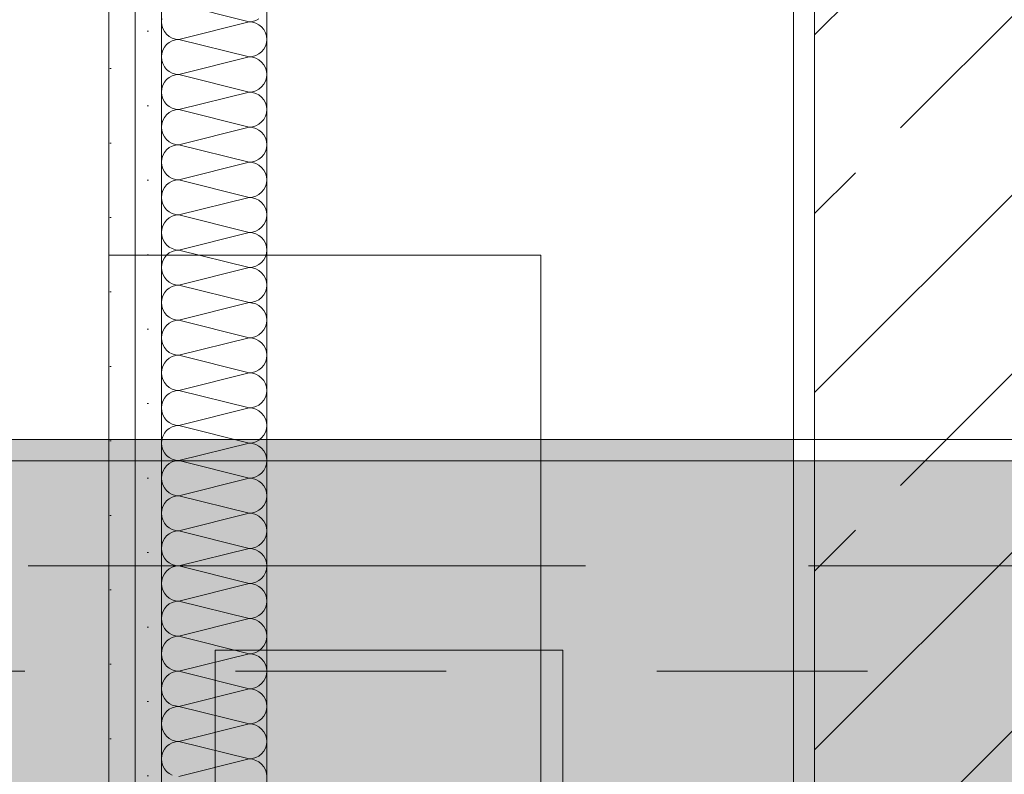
# Model space of a CAD drawing. Header units: metres. Extents: x -3.6 to 84.5, y -11 to 16.8.
# Tile 284 of 389: x 46.803 to 47.27, y 5.251 to 5.609. Entities that reach past the tile are written whole.
import ezdxf

# ---------------------------------------------------------------- set-up
doc = ezdxf.new("R2010")
doc.units = ezdxf.units.M
doc.header["$MEASUREMENT"] = 0
doc.linetypes.add('Achse', pattern=[0.2, 0.1, -0.05, 0, -0.05])
doc.linetypes.add('Strichlinie doppelt', pattern=[0.546806, 0.264583, -0.105833, 0.070556, -0.105833])
for name, color, linetype in [('305 - Elemente.Linie_ Schraffur - Deckenspiegel', 7, 'Continuous'), ('451 - Universal.Achsen Raster', 7, 'Continuous'), ('607 - Struktur.Stütze', 7, 'Continuous'), ('608 - Struktur.Träger', 7, 'Continuous'), ('Neubau_606 - Struktur.Wand Innen Ausbau', 7, 'Continuous'), ('Neubau_653 - Abdeckung.TB Verkofferung', 7, 'Continuous'), ('Neubau_804 - HKLSE.Elektrik', 7, 'Continuous')]:
    doc.layers.add(name, color=color, linetype=linetype)
pattern_1 = [(45, (0, 0), (-0.08485281, 0.08485281), []), (45, (-0.04243, 0.04243), (-0.08485281, 0.08485281), [0.09, -0.03])]
pattern_2 = [(45, (0, 0), (-0.01767767, 0.01767767), [0, -0.025])]

# ---------------------------------------------------------------- blocks, each defined once
blk = doc.blocks.new('*X150')
at = {"layer": 'Neubau_606 - Struktur.Wand Innen Ausbau', "color": 7, "linetype": 'Continuous', "lineweight": 5}
for p, q in [((46.87832, 5.61668), (46.91165, 5.60835)), ((46.87015, 5.60997), (46.86999, 5.60835)), ((46.86999, 5.60835), (46.87015, 5.60672)), ((46.87832, 5.60001), (46.91165, 5.60835)), ((46.91165, 5.60835), (46.91328, 5.60851)), ((46.91328, 5.60819), (46.91165, 5.60835)), ((46.91328, 5.60851), (46.91484, 5.60898)), ((46.91484, 5.60771), (46.91328, 5.60819)), ((46.91484, 5.60898), (46.91628, 5.60975)), ((46.91628, 5.60694), (46.91484, 5.60771)), ((46.87015, 5.60672), (46.87062, 5.60516)), ((46.87062, 5.60516), (46.87139, 5.60372)), ((46.87139, 5.60372), (46.87243, 5.60246)), ((46.91755, 5.60591), (46.91628, 5.60694)), ((46.91858, 5.60464), (46.91755, 5.60591)), ((46.91935, 5.6032), (46.91858, 5.60464)), ((46.91983, 5.60164), (46.91935, 5.6032)), ((46.87243, 5.60246), (46.87369, 5.60142)), ((46.87369, 5.59861), (46.87243, 5.59757)), ((46.87369, 5.60142), (46.87513, 5.60065)), ((46.87513, 5.59938), (46.87369, 5.59861)), ((46.87513, 5.60065), (46.87669, 5.60017)), ((46.87669, 5.59985), (46.87513, 5.59938)), ((46.87669, 5.60017), (46.87832, 5.60001)), ((46.87832, 5.60001), (46.87669, 5.59985)), ((46.87832, 5.60001), (46.91165, 5.59168)), ((46.91935, 5.59683), (46.91983, 5.59839)), ((46.91999, 5.60001), (46.91983, 5.60164)), ((46.91983, 5.59839), (46.91999, 5.60001)), ((46.87062, 5.59487), (46.87015, 5.59331)), ((46.87139, 5.59631), (46.87062, 5.59487)), ((46.87243, 5.59757), (46.87139, 5.59631)), ((46.91628, 5.59309), (46.91755, 5.59412)), ((46.91755, 5.59412), (46.91858, 5.59538)), ((46.91858, 5.59538), (46.91935, 5.59683)), ((46.87015, 5.59331), (46.86999, 5.59168)), ((46.86999, 5.59168), (46.87015, 5.59006)), ((46.87015, 5.59006), (46.87062, 5.58849)), ((46.87832, 5.58335), (46.91165, 5.59168)), ((46.91165, 5.59168), (46.91328, 5.59184)), ((46.91328, 5.59152), (46.91165, 5.59168)), ((46.91328, 5.59184), (46.91484, 5.59232)), ((46.91484, 5.59105), (46.91328, 5.59152)), ((46.91484, 5.59232), (46.91628, 5.59309)), ((46.91628, 5.59028), (46.91484, 5.59105)), ((46.91755, 5.58924), (46.91628, 5.59028)), ((46.91858, 5.58798), (46.91755, 5.58924)), ((46.87062, 5.58849), (46.87139, 5.58705)), ((46.87139, 5.58705), (46.87243, 5.58579)), ((46.87243, 5.58579), (46.87369, 5.58475)), ((46.87369, 5.58475), (46.87513, 5.58398)), ((46.91935, 5.58654), (46.91858, 5.58798)), ((46.91983, 5.58497), (46.91935, 5.58654)), ((46.91999, 5.58335), (46.91983, 5.58497)), ((46.87139, 5.57964), (46.87062, 5.5782)), ((46.87243, 5.58091), (46.87139, 5.57964)), ((46.87369, 5.58194), (46.87243, 5.58091)), ((46.87513, 5.58271), (46.87369, 5.58194)), ((46.87513, 5.58398), (46.87669, 5.58351)), ((46.87669, 5.58319), (46.87513, 5.58271)), ((46.87669, 5.58351), (46.87832, 5.58335)), ((46.87832, 5.58335), (46.87669, 5.58319)), ((46.87832, 5.58335), (46.91165, 5.57501)), ((46.91858, 5.57872), (46.91935, 5.58016)), ((46.91935, 5.58016), (46.91983, 5.58172)), ((46.91983, 5.58172), (46.91999, 5.58335)), ((46.87015, 5.57664), (46.86999, 5.57501)), ((46.86999, 5.57501), (46.87015, 5.57339)), ((46.87062, 5.5782), (46.87015, 5.57664)), ((46.87832, 5.56668), (46.91165, 5.57501)), ((46.91165, 5.57501), (46.91328, 5.57517)), ((46.91328, 5.57485), (46.91165, 5.57501)), ((46.91328, 5.57517), (46.91484, 5.57565)), ((46.91484, 5.57438), (46.91328, 5.57485)), ((46.91484, 5.57565), (46.91628, 5.57642)), ((46.91628, 5.57642), (46.91755, 5.57746)), ((46.91755, 5.57746), (46.91858, 5.57872)), ((46.87015, 5.57339), (46.87062, 5.57183)), ((46.87062, 5.57183), (46.87139, 5.57038)), ((46.87139, 5.57038), (46.87243, 5.56912)), ((46.91628, 5.57361), (46.91484, 5.57438)), ((46.91755, 5.57257), (46.91628, 5.57361)), ((46.91858, 5.57131), (46.91755, 5.57257)), ((46.91935, 5.56987), (46.91858, 5.57131)), ((46.87243, 5.56912), (46.87369, 5.56809)), ((46.87369, 5.56809), (46.87513, 5.56732)), ((46.87513, 5.56605), (46.87369, 5.56528)), ((46.87513, 5.56732), (46.87669, 5.56684)), ((46.87669, 5.56652), (46.87513, 5.56605)), ((46.87669, 5.56684), (46.87832, 5.56668)), ((46.87832, 5.56668), (46.87669, 5.56652)), ((46.87832, 5.56668), (46.91165, 5.55835)), ((46.91983, 5.56831), (46.91935, 5.56987)), ((46.91999, 5.56668), (46.91983, 5.56831)), ((46.91983, 5.56506), (46.91999, 5.56668)), ((46.87062, 5.56154), (46.87015, 5.55997)), ((46.87139, 5.56298), (46.87062, 5.56154)), ((46.87243, 5.56424), (46.87139, 5.56298)), ((46.87369, 5.56528), (46.87243, 5.56424)), ((46.91628, 5.55975), (46.91755, 5.56079)), ((46.91755, 5.56079), (46.91858, 5.56205)), ((46.91858, 5.56205), (46.91935, 5.56349)), ((46.91935, 5.56349), (46.91983, 5.56506)), ((46.87015, 5.55997), (46.86999, 5.55835)), ((46.86999, 5.55835), (46.87015, 5.55672)), ((46.87015, 5.55672), (46.87062, 5.55516)), ((46.87832, 5.55001), (46.91165, 5.55835)), ((46.91165, 5.55835), (46.91328, 5.55851)), ((46.91328, 5.55819), (46.91165, 5.55835)), ((46.91328, 5.55851), (46.91484, 5.55898)), ((46.91484, 5.55771), (46.91328, 5.55819)), ((46.91484, 5.55898), (46.91628, 5.55975)), ((46.91628, 5.55694), (46.91484, 5.55771)), ((46.91755, 5.55591), (46.91628, 5.55694)), ((46.87062, 5.55516), (46.87139, 5.55372)), ((46.87139, 5.55372), (46.87243, 5.55246)), ((46.87243, 5.55246), (46.87369, 5.55142)), ((46.87369, 5.55142), (46.87513, 5.55065)), ((46.91858, 5.55464), (46.91755, 5.55591)), ((46.91935, 5.5532), (46.91858, 5.55464)), ((46.91983, 5.55164), (46.91935, 5.5532)), ((46.91999, 5.55001), (46.91983, 5.55164)), ((46.87243, 5.54757), (46.87139, 5.54631)), ((46.87369, 5.54861), (46.87243, 5.54757)), ((46.87513, 5.54938), (46.87369, 5.54861)), ((46.87513, 5.55065), (46.87669, 5.55017)), ((46.87669, 5.54985), (46.87513, 5.54938)), ((46.87669, 5.55017), (46.87832, 5.55001)), ((46.87832, 5.55001), (46.87669, 5.54985)), ((46.87832, 5.55001), (46.91165, 5.54168)), ((46.91858, 5.54538), (46.91935, 5.54683)), ((46.91935, 5.54683), (46.91983, 5.54839)), ((46.91983, 5.54839), (46.91999, 5.55001)), ((46.87015, 5.54331), (46.86999, 5.54168)), ((46.87062, 5.54487), (46.87015, 5.54331)), ((46.87139, 5.54631), (46.87062, 5.54487)), ((46.91328, 5.54184), (46.91484, 5.54232)), ((46.91484, 5.54232), (46.91628, 5.54309)), ((46.91628, 5.54309), (46.91755, 5.54412)), ((46.91755, 5.54412), (46.91858, 5.54538)), ((46.86999, 5.54168), (46.87015, 5.54006)), ((46.87015, 5.54006), (46.87062, 5.53849)), ((46.87062, 5.53849), (46.87139, 5.53705)), ((46.87832, 5.53335), (46.91165, 5.54168)), ((46.91165, 5.54168), (46.91328, 5.54184)), ((46.91328, 5.54152), (46.91165, 5.54168)), ((46.91484, 5.54105), (46.91328, 5.54152)), ((46.91628, 5.54028), (46.91484, 5.54105)), ((46.91755, 5.53924), (46.91628, 5.54028)), ((46.91858, 5.53798), (46.91755, 5.53924)), ((46.91935, 5.53654), (46.91858, 5.53798)), ((46.87139, 5.53705), (46.87243, 5.53579)), ((46.87243, 5.53579), (46.87369, 5.53475)), ((46.87369, 5.53475), (46.87513, 5.53398)), ((46.87513, 5.53271), (46.87369, 5.53194)), ((46.87513, 5.53398), (46.87669, 5.53351)), ((46.87669, 5.53319), (46.87513, 5.53271)), ((46.87669, 5.53351), (46.87832, 5.53335)), ((46.87832, 5.53335), (46.87669, 5.53319)), ((46.87832, 5.53335), (46.91165, 5.52501)), ((46.91983, 5.53497), (46.91935, 5.53654)), ((46.91999, 5.53335), (46.91983, 5.53497)), ((46.91983, 5.53172), (46.91999, 5.53335)), ((46.87062, 5.5282), (46.87015, 5.52664)), ((46.87139, 5.52964), (46.87062, 5.5282)), ((46.87243, 5.53091), (46.87139, 5.52964)), ((46.87369, 5.53194), (46.87243, 5.53091)), ((46.91755, 5.52746), (46.91858, 5.52872)), ((46.91858, 5.52872), (46.91935, 5.53016)), ((46.91935, 5.53016), (46.91983, 5.53172)), ((46.87015, 5.52664), (46.86999, 5.52501)), ((46.86999, 5.52501), (46.87015, 5.52339)), ((46.87015, 5.52339), (46.87062, 5.52183)), ((46.87832, 5.51668), (46.91165, 5.52501)), ((46.91165, 5.52501), (46.91328, 5.52517)), ((46.91328, 5.52485), (46.91165, 5.52501)), ((46.91328, 5.52517), (46.91484, 5.52565)), ((46.91484, 5.52438), (46.91328, 5.52485)), ((46.91484, 5.52565), (46.91628, 5.52642)), ((46.91628, 5.52361), (46.91484, 5.52438)), ((46.91628, 5.52642), (46.91755, 5.52746)), ((46.91755, 5.52257), (46.91628, 5.52361)), ((46.87062, 5.52183), (46.87139, 5.52038)), ((46.87139, 5.52038), (46.87243, 5.51912)), ((46.87243, 5.51912), (46.87369, 5.51809)), ((46.91858, 5.52131), (46.91755, 5.52257)), ((46.91935, 5.51987), (46.91858, 5.52131)), ((46.91983, 5.51831), (46.91935, 5.51987)), ((46.87243, 5.51424), (46.87139, 5.51298)), ((46.87369, 5.51528), (46.87243, 5.51424)), ((46.87369, 5.51809), (46.87513, 5.51732)), ((46.87513, 5.51605), (46.87369, 5.51528)), ((46.87513, 5.51732), (46.87669, 5.51684)), ((46.87669, 5.51652), (46.87513, 5.51605)), ((46.87669, 5.51684), (46.87832, 5.51668)), ((46.87832, 5.51668), (46.87669, 5.51652)), ((46.87832, 5.51668), (46.91165, 5.50835)), ((46.91935, 5.51349), (46.91983, 5.51506)), ((46.91999, 5.51668), (46.91983, 5.51831)), ((46.91983, 5.51506), (46.91999, 5.51668)), ((46.87015, 5.50997), (46.86999, 5.50835)), ((46.87062, 5.51154), (46.87015, 5.50997)), ((46.87139, 5.51298), (46.87062, 5.51154)), ((46.91484, 5.50898), (46.91628, 5.50975)), ((46.91628, 5.50975), (46.91755, 5.51079)), ((46.91755, 5.51079), (46.91858, 5.51205)), ((46.91858, 5.51205), (46.91935, 5.51349)), ((46.86999, 5.50835), (46.87015, 5.50672)), ((46.87015, 5.50672), (46.87062, 5.50516)), ((46.87062, 5.50516), (46.87139, 5.50372)), ((46.87832, 5.50001), (46.91165, 5.50835)), ((46.91165, 5.50835), (46.91328, 5.50851)), ((46.91328, 5.50819), (46.91165, 5.50835)), ((46.91328, 5.50851), (46.91484, 5.50898)), ((46.91484, 5.50771), (46.91328, 5.50819)), ((46.91628, 5.50694), (46.91484, 5.50771)), ((46.91755, 5.50591), (46.91628, 5.50694)), ((46.91858, 5.50464), (46.91755, 5.50591)), ((46.91935, 5.5032), (46.91858, 5.50464)), ((46.87139, 5.50372), (46.87243, 5.50246)), ((46.87243, 5.50246), (46.87369, 5.50142)), ((46.87369, 5.50142), (46.87513, 5.50065)), ((46.87513, 5.50065), (46.87669, 5.50017)), ((46.87669, 5.50017), (46.87832, 5.50001)), ((46.87832, 5.50001), (46.87669, 5.49985)), ((46.87832, 5.50001), (46.91165, 5.49168)), ((46.91983, 5.50164), (46.91935, 5.5032)), ((46.91999, 5.50001), (46.91983, 5.50164)), ((46.91983, 5.49839), (46.91999, 5.50001)), ((46.87139, 5.49631), (46.87062, 5.49487)), ((46.87243, 5.49757), (46.87139, 5.49631)), ((46.87369, 5.49861), (46.87243, 5.49757)), ((46.87513, 5.49938), (46.87369, 5.49861)), ((46.87669, 5.49985), (46.87513, 5.49938)), ((46.91755, 5.49412), (46.91858, 5.49538)), ((46.91858, 5.49538), (46.91935, 5.49683)), ((46.91935, 5.49683), (46.91983, 5.49839)), ((46.87015, 5.49331), (46.86999, 5.49168)), ((46.86999, 5.49168), (46.87015, 5.49006)), ((46.87062, 5.49487), (46.87015, 5.49331)), ((46.87832, 5.48335), (46.91165, 5.49168)), ((46.91165, 5.49168), (46.91328, 5.49184)), ((46.91328, 5.49152), (46.91165, 5.49168)), ((46.91328, 5.49184), (46.91484, 5.49232)), ((46.91484, 5.49105), (46.91328, 5.49152)), ((46.91484, 5.49232), (46.91628, 5.49309)), ((46.91628, 5.49028), (46.91484, 5.49105)), ((46.91628, 5.49309), (46.91755, 5.49412)), ((46.87015, 5.49006), (46.87062, 5.48849)), ((46.87062, 5.48849), (46.87139, 5.48705)), ((46.87139, 5.48705), (46.87243, 5.48579)), ((46.91755, 5.48924), (46.91628, 5.49028)), ((46.91858, 5.48798), (46.91755, 5.48924)), ((46.91935, 5.48654), (46.91858, 5.48798)), ((46.91983, 5.48497), (46.91935, 5.48654)), ((46.87243, 5.48579), (46.87369, 5.48475)), ((46.87369, 5.48194), (46.87243, 5.48091)), ((46.87369, 5.48475), (46.87513, 5.48398)), ((46.87513, 5.48271), (46.87369, 5.48194)), ((46.87513, 5.48398), (46.87669, 5.48351)), ((46.87669, 5.48319), (46.87513, 5.48271)), ((46.87669, 5.48351), (46.87832, 5.48335)), ((46.87832, 5.48335), (46.87669, 5.48319)), ((46.87832, 5.48335), (46.91165, 5.47501)), ((46.91935, 5.48016), (46.91983, 5.48172)), ((46.91999, 5.48335), (46.91983, 5.48497)), ((46.91983, 5.48172), (46.91999, 5.48335)), ((46.87015, 5.47664), (46.86999, 5.47501)), ((46.87062, 5.4782), (46.87015, 5.47664)), ((46.87139, 5.47964), (46.87062, 5.4782)), ((46.87243, 5.48091), (46.87139, 5.47964)), ((46.91628, 5.47642), (46.91755, 5.47746)), ((46.91755, 5.47746), (46.91858, 5.47872)), ((46.91858, 5.47872), (46.91935, 5.48016)), ((46.86999, 5.47501), (46.87015, 5.47339)), ((46.87015, 5.47339), (46.87062, 5.47183)), ((46.87832, 5.46668), (46.91165, 5.47501)), ((46.91165, 5.47501), (46.91328, 5.47517)), ((46.91328, 5.47485), (46.91165, 5.47501)), ((46.91328, 5.47517), (46.91484, 5.47565)), ((46.91484, 5.47438), (46.91328, 5.47485)), ((46.91484, 5.47565), (46.91628, 5.47642)), ((46.91628, 5.47361), (46.91484, 5.47438)), ((46.91755, 5.47257), (46.91628, 5.47361)), ((46.91858, 5.47131), (46.91755, 5.47257)), ((46.87062, 5.47183), (46.87139, 5.47038)), ((46.87139, 5.47038), (46.87243, 5.46912)), ((46.87243, 5.46912), (46.87369, 5.46809)), ((46.87369, 5.46809), (46.87513, 5.46732)), ((46.87513, 5.46732), (46.87669, 5.46684)), ((46.91935, 5.46987), (46.91858, 5.47131)), ((46.91983, 5.46831), (46.91935, 5.46987)), ((46.91999, 5.46668), (46.91983, 5.46831)), ((46.87139, 5.46298), (46.87062, 5.46154)), ((46.87243, 5.46424), (46.87139, 5.46298)), ((46.87369, 5.46528), (46.87243, 5.46424)), ((46.87513, 5.46605), (46.87369, 5.46528)), ((46.87669, 5.46652), (46.87513, 5.46605)), ((46.87669, 5.46684), (46.87832, 5.46668)), ((46.87832, 5.46668), (46.87669, 5.46652)), ((46.87832, 5.46668), (46.91165, 5.45835)), ((46.91858, 5.46205), (46.91935, 5.46349)), ((46.91935, 5.46349), (46.91983, 5.46506)), ((46.91983, 5.46506), (46.91999, 5.46668)), ((46.87015, 5.45997), (46.86999, 5.45835)), ((46.86999, 5.45835), (46.87015, 5.45672)), ((46.87062, 5.46154), (46.87015, 5.45997)), ((46.87832, 5.45001), (46.91165, 5.45835)), ((46.91165, 5.45835), (46.91328, 5.45851)), ((46.91328, 5.45819), (46.91165, 5.45835)), ((46.91328, 5.45851), (46.91484, 5.45898)), ((46.91484, 5.45771), (46.91328, 5.45819)), ((46.91484, 5.45898), (46.91628, 5.45975)), ((46.91628, 5.45975), (46.91755, 5.46079)), ((46.91755, 5.46079), (46.91858, 5.46205)), ((46.87015, 5.45672), (46.87062, 5.45516)), ((46.87062, 5.45516), (46.87139, 5.45372)), ((46.87139, 5.45372), (46.87243, 5.45246)), ((46.91628, 5.45694), (46.91484, 5.45771)), ((46.91755, 5.45591), (46.91628, 5.45694)), ((46.91858, 5.45464), (46.91755, 5.45591)), ((46.91935, 5.4532), (46.91858, 5.45464)), ((46.91983, 5.45164), (46.91935, 5.4532)), ((46.87243, 5.45246), (46.87369, 5.45142)), ((46.87369, 5.44861), (46.87243, 5.44757)), ((46.87369, 5.45142), (46.87513, 5.45065)), ((46.87513, 5.44938), (46.87369, 5.44861)), ((46.87513, 5.45065), (46.87669, 5.45017)), ((46.87669, 5.44985), (46.87513, 5.44938)), ((46.87669, 5.45017), (46.87832, 5.45001)), ((46.87832, 5.45001), (46.87669, 5.44985)), ((46.87832, 5.45001), (46.91165, 5.44168)), ((46.91999, 5.45001), (46.91983, 5.45164)), ((46.91983, 5.44839), (46.91999, 5.45001)), ((46.87062, 5.44487), (46.87015, 5.44331)), ((46.87139, 5.44631), (46.87062, 5.44487)), ((46.87243, 5.44757), (46.87139, 5.44631)), ((46.91628, 5.44309), (46.91755, 5.44412)), ((46.91755, 5.44412), (46.91858, 5.44538)), ((46.91858, 5.44538), (46.91935, 5.44683)), ((46.91935, 5.44683), (46.91983, 5.44839)), ((46.87015, 5.44331), (46.86999, 5.44168)), ((46.86999, 5.44168), (46.87015, 5.44006)), ((46.87015, 5.44006), (46.87062, 5.43849)), ((46.87832, 5.43335), (46.91165, 5.44168)), ((46.91165, 5.44168), (46.91328, 5.44184)), ((46.91328, 5.44152), (46.91165, 5.44168)), ((46.91328, 5.44184), (46.91484, 5.44232)), ((46.91484, 5.44105), (46.91328, 5.44152)), ((46.91484, 5.44232), (46.91628, 5.44309)), ((46.91628, 5.44028), (46.91484, 5.44105)), ((46.91755, 5.43924), (46.91628, 5.44028)), ((46.91858, 5.43798), (46.91755, 5.43924)), ((46.87062, 5.43849), (46.87139, 5.43705)), ((46.87139, 5.43705), (46.87243, 5.43579)), ((46.87243, 5.43579), (46.87369, 5.43475)), ((46.87369, 5.43475), (46.87513, 5.43398)), ((46.91935, 5.43654), (46.91858, 5.43798)), ((46.91983, 5.43497), (46.91935, 5.43654)), ((46.91999, 5.43335), (46.91983, 5.43497)), ((46.87243, 5.43091), (46.87139, 5.42964)), ((46.87369, 5.43194), (46.87243, 5.43091)), ((46.87513, 5.43271), (46.87369, 5.43194)), ((46.87513, 5.43398), (46.87669, 5.43351)), ((46.87669, 5.43319), (46.87513, 5.43271)), ((46.87669, 5.43351), (46.87832, 5.43335)), ((46.87832, 5.43335), (46.87669, 5.43319)), ((46.87832, 5.43335), (46.91165, 5.42501)), ((46.91858, 5.42872), (46.91935, 5.43016)), ((46.91935, 5.43016), (46.91983, 5.43172)), ((46.91983, 5.43172), (46.91999, 5.43335)), ((46.87015, 5.42664), (46.86999, 5.42501)), ((46.87062, 5.4282), (46.87015, 5.42664)), ((46.87139, 5.42964), (46.87062, 5.4282)), ((46.91165, 5.42501), (46.91328, 5.42517)), ((46.91328, 5.42517), (46.91484, 5.42565)), ((46.91484, 5.42565), (46.91628, 5.42642)), ((46.91628, 5.42642), (46.91755, 5.42746)), ((46.91755, 5.42746), (46.91858, 5.42872)), ((46.86999, 5.42501), (46.87015, 5.42339)), ((46.87015, 5.42339), (46.87062, 5.42183)), ((46.87062, 5.42183), (46.87139, 5.42038)), ((46.87832, 5.41668), (46.91165, 5.42501)), ((46.91328, 5.42485), (46.91165, 5.42501)), ((46.91484, 5.42438), (46.91328, 5.42485)), ((46.91628, 5.42361), (46.91484, 5.42438)), ((46.91755, 5.42257), (46.91628, 5.42361)), ((46.91858, 5.42131), (46.91755, 5.42257)), ((46.91935, 5.41987), (46.91858, 5.42131)), ((46.87139, 5.42038), (46.87243, 5.41912)), ((46.87243, 5.41912), (46.87369, 5.41809)), ((46.87369, 5.41809), (46.87513, 5.41732)), ((46.87513, 5.41605), (46.87369, 5.41528)), ((46.87513, 5.41732), (46.87669, 5.41684)), ((46.87669, 5.41652), (46.87513, 5.41605)), ((46.87669, 5.41684), (46.87832, 5.41668)), ((46.87832, 5.41668), (46.87669, 5.41652)), ((46.87832, 5.41668), (46.91165, 5.40835)), ((46.91983, 5.41831), (46.91935, 5.41987)), ((46.91999, 5.41668), (46.91983, 5.41831)), ((46.91983, 5.41506), (46.91999, 5.41668)), ((46.87062, 5.41154), (46.87015, 5.40997)), ((46.87139, 5.41298), (46.87062, 5.41154)), ((46.87243, 5.41424), (46.87139, 5.41298)), ((46.87369, 5.41528), (46.87243, 5.41424)), ((46.91755, 5.41079), (46.91858, 5.41205)), ((46.91858, 5.41205), (46.91935, 5.41349)), ((46.91935, 5.41349), (46.91983, 5.41506)), ((46.87015, 5.40997), (46.86999, 5.40835)), ((46.86999, 5.40835), (46.87015, 5.40672)), ((46.87015, 5.40672), (46.87062, 5.40516)), ((46.87832, 5.40001), (46.91165, 5.40835)), ((46.91165, 5.40835), (46.91328, 5.40851)), ((46.91328, 5.40819), (46.91165, 5.40835)), ((46.91328, 5.40851), (46.91484, 5.40898)), ((46.91484, 5.40771), (46.91328, 5.40819)), ((46.91484, 5.40898), (46.91628, 5.40975)), ((46.91628, 5.40694), (46.91484, 5.40771)), ((46.91628, 5.40975), (46.91755, 5.41079)), ((46.91755, 5.40591), (46.91628, 5.40694)), ((46.87062, 5.40516), (46.87139, 5.40372)), ((46.87139, 5.40372), (46.87243, 5.40246)), ((46.87243, 5.40246), (46.87369, 5.40142)), ((46.91858, 5.40464), (46.91755, 5.40591)), ((46.91935, 5.4032), (46.91858, 5.40464)), ((46.91983, 5.40164), (46.91935, 5.4032)), ((46.87243, 5.39757), (46.87139, 5.39631)), ((46.87369, 5.39861), (46.87243, 5.39757)), ((46.87369, 5.40142), (46.87513, 5.40065)), ((46.87513, 5.39938), (46.87369, 5.39861)), ((46.87513, 5.40065), (46.87669, 5.40017)), ((46.87669, 5.39985), (46.87513, 5.39938)), ((46.87669, 5.40017), (46.87832, 5.40001)), ((46.87832, 5.40001), (46.87669, 5.39985)), ((46.87832, 5.40001), (46.91165, 5.39168)), ((46.91935, 5.39683), (46.91983, 5.39839)), ((46.91999, 5.40001), (46.91983, 5.40164)), ((46.91983, 5.39839), (46.91999, 5.40001)), ((46.87015, 5.39331), (46.86999, 5.39168)), ((46.87062, 5.39487), (46.87015, 5.39331)), ((46.87139, 5.39631), (46.87062, 5.39487)), ((46.91484, 5.39232), (46.91628, 5.39309)), ((46.91628, 5.39309), (46.91755, 5.39412)), ((46.91755, 5.39412), (46.91858, 5.39538)), ((46.91858, 5.39538), (46.91935, 5.39683)), ((46.86999, 5.39168), (46.87015, 5.39006)), ((46.87015, 5.39006), (46.87062, 5.38849)), ((46.87062, 5.38849), (46.87139, 5.38705)), ((46.87832, 5.38335), (46.91165, 5.39168)), ((46.91165, 5.39168), (46.91328, 5.39184)), ((46.91328, 5.39152), (46.91165, 5.39168)), ((46.91328, 5.39184), (46.91484, 5.39232)), ((46.91484, 5.39105), (46.91328, 5.39152)), ((46.91628, 5.39028), (46.91484, 5.39105)), ((46.91755, 5.38924), (46.91628, 5.39028)), ((46.91858, 5.38798), (46.91755, 5.38924)), ((46.91935, 5.38654), (46.91858, 5.38798)), ((46.87139, 5.38705), (46.87243, 5.38579)), ((46.87243, 5.38579), (46.87369, 5.38475)), ((46.87369, 5.38475), (46.87513, 5.38398)), ((46.87513, 5.38398), (46.87669, 5.38351)), ((46.87669, 5.38319), (46.87513, 5.38271)), ((46.87669, 5.38351), (46.87832, 5.38335)), ((46.87832, 5.38335), (46.87669, 5.38319)), ((46.87832, 5.38335), (46.91165, 5.37501)), ((46.91983, 5.38497), (46.91935, 5.38654)), ((46.91999, 5.38335), (46.91983, 5.38497)), ((46.91983, 5.38172), (46.91999, 5.38335)), ((46.87139, 5.37964), (46.87062, 5.3782)), ((46.87243, 5.38091), (46.87139, 5.37964)), ((46.87369, 5.38194), (46.87243, 5.38091)), ((46.87513, 5.38271), (46.87369, 5.38194)), ((46.91755, 5.37746), (46.91858, 5.37872)), ((46.91858, 5.37872), (46.91935, 5.38016)), ((46.91935, 5.38016), (46.91983, 5.38172)), ((46.87015, 5.37664), (46.86999, 5.37501)), ((46.86999, 5.37501), (46.87015, 5.37339)), ((46.87062, 5.3782), (46.87015, 5.37664)), ((46.87832, 5.36668), (46.91165, 5.37501)), ((46.91165, 5.37501), (46.91328, 5.37517)), ((46.91328, 5.37485), (46.91165, 5.37501)), ((46.91328, 5.37517), (46.91484, 5.37565)), ((46.91484, 5.37438), (46.91328, 5.37485)), ((46.91484, 5.37565), (46.91628, 5.37642)), ((46.91628, 5.37361), (46.91484, 5.37438)), ((46.91628, 5.37642), (46.91755, 5.37746)), ((46.87015, 5.37339), (46.87062, 5.37183)), ((46.87062, 5.37183), (46.87139, 5.37038)), ((46.87139, 5.37038), (46.87243, 5.36912)), ((46.87243, 5.36912), (46.87369, 5.36809)), ((46.91755, 5.37257), (46.91628, 5.37361)), ((46.91858, 5.37131), (46.91755, 5.37257)), ((46.91935, 5.36987), (46.91858, 5.37131)), ((46.91983, 5.36831), (46.91935, 5.36987)), ((46.87369, 5.36528), (46.87243, 5.36424)), ((46.87369, 5.36809), (46.87513, 5.36732)), ((46.87513, 5.36605), (46.87369, 5.36528)), ((46.87513, 5.36732), (46.87669, 5.36684)), ((46.87669, 5.36652), (46.87513, 5.36605)), ((46.87669, 5.36684), (46.87832, 5.36668)), ((46.87832, 5.36668), (46.87669, 5.36652)), ((46.87832, 5.36668), (46.91165, 5.35835)), ((46.91935, 5.36349), (46.91983, 5.36506)), ((46.91999, 5.36668), (46.91983, 5.36831)), ((46.91983, 5.36506), (46.91999, 5.36668)), ((46.87015, 5.35997), (46.86999, 5.35835)), ((46.87062, 5.36154), (46.87015, 5.35997)), ((46.87139, 5.36298), (46.87062, 5.36154)), ((46.87243, 5.36424), (46.87139, 5.36298)), ((46.91484, 5.35898), (46.91628, 5.35975)), ((46.91628, 5.35975), (46.91755, 5.36079)), ((46.91755, 5.36079), (46.91858, 5.36205)), ((46.91858, 5.36205), (46.91935, 5.36349)), ((46.86999, 5.35835), (46.87015, 5.35672)), ((46.87015, 5.35672), (46.87062, 5.35516)), ((46.87062, 5.35516), (46.87139, 5.35372)), ((46.87832, 5.35001), (46.91165, 5.35835)), ((46.91165, 5.35835), (46.91328, 5.35851)), ((46.91328, 5.35819), (46.91165, 5.35835)), ((46.91328, 5.35851), (46.91484, 5.35898)), ((46.91484, 5.35771), (46.91328, 5.35819)), ((46.91628, 5.35694), (46.91484, 5.35771)), ((46.91755, 5.35591), (46.91628, 5.35694)), ((46.91858, 5.35464), (46.91755, 5.35591)), ((46.87139, 5.35372), (46.87243, 5.35246)), ((46.87243, 5.35246), (46.87369, 5.35142)), ((46.87369, 5.35142), (46.87513, 5.35065)), ((46.87513, 5.35065), (46.87669, 5.35017)), ((46.91935, 5.3532), (46.91858, 5.35464)), ((46.91983, 5.35164), (46.91935, 5.3532)), ((46.91999, 5.35001), (46.91983, 5.35164)), ((46.87139, 5.34631), (46.87062, 5.34487)), ((46.87243, 5.34757), (46.87139, 5.34631)), ((46.87369, 5.34861), (46.87243, 5.34757)), ((46.87513, 5.34938), (46.87369, 5.34861)), ((46.87669, 5.34985), (46.87513, 5.34938)), ((46.87669, 5.35017), (46.87832, 5.35001)), ((46.87832, 5.35001), (46.87669, 5.34985)), ((46.87832, 5.35001), (46.91165, 5.34168)), ((46.91858, 5.34538), (46.91935, 5.34683)), ((46.91935, 5.34683), (46.91983, 5.34839)), ((46.91983, 5.34839), (46.91999, 5.35001)), ((46.87015, 5.34331), (46.86999, 5.34168)), ((46.86999, 5.34168), (46.87015, 5.34006)), ((46.87062, 5.34487), (46.87015, 5.34331)), ((46.87832, 5.33335), (46.91165, 5.34168)), ((46.91165, 5.34168), (46.91328, 5.34184)), ((46.91328, 5.34152), (46.91165, 5.34168)), ((46.91328, 5.34184), (46.91484, 5.34232)), ((46.91484, 5.34105), (46.91328, 5.34152)), ((46.91484, 5.34232), (46.91628, 5.34309)), ((46.91628, 5.34028), (46.91484, 5.34105)), ((46.91628, 5.34309), (46.91755, 5.34412)), ((46.91755, 5.34412), (46.91858, 5.34538)), ((46.87015, 5.34006), (46.87062, 5.33849)), ((46.87062, 5.33849), (46.87139, 5.33705)), ((46.87139, 5.33705), (46.87243, 5.33579)), ((46.91755, 5.33924), (46.91628, 5.34028)), ((46.91858, 5.33798), (46.91755, 5.33924)), ((46.91935, 5.33654), (46.91858, 5.33798)), ((46.91983, 5.33497), (46.91935, 5.33654)), ((46.87243, 5.33579), (46.87369, 5.33475)), ((46.87369, 5.33194), (46.87243, 5.33091)), ((46.87369, 5.33475), (46.87513, 5.33398)), ((46.87513, 5.33271), (46.87369, 5.33194)), ((46.87513, 5.33398), (46.87669, 5.33351)), ((46.87669, 5.33319), (46.87513, 5.33271)), ((46.87669, 5.33351), (46.87832, 5.33335)), ((46.87832, 5.33335), (46.87669, 5.33319)), ((46.87832, 5.33335), (46.91165, 5.32501)), ((46.91935, 5.33016), (46.91983, 5.33172)), ((46.91999, 5.33335), (46.91983, 5.33497)), ((46.91983, 5.33172), (46.91999, 5.33335)), ((46.87062, 5.3282), (46.87015, 5.32664)), ((46.87139, 5.32964), (46.87062, 5.3282)), ((46.87243, 5.33091), (46.87139, 5.32964)), ((46.91628, 5.32642), (46.91755, 5.32746)), ((46.91755, 5.32746), (46.91858, 5.32872)), ((46.91858, 5.32872), (46.91935, 5.33016)), ((46.87015, 5.32664), (46.86999, 5.32501)), ((46.86999, 5.32501), (46.87015, 5.32339)), ((46.87015, 5.32339), (46.87062, 5.32183)), ((46.87832, 5.31668), (46.91165, 5.32501)), ((46.91165, 5.32501), (46.91328, 5.32517)), ((46.91328, 5.32485), (46.91165, 5.32501)), ((46.91328, 5.32517), (46.91484, 5.32565)), ((46.91484, 5.32438), (46.91328, 5.32485)), ((46.91484, 5.32565), (46.91628, 5.32642)), ((46.91628, 5.32361), (46.91484, 5.32438)), ((46.91755, 5.32257), (46.91628, 5.32361)), ((46.91858, 5.32131), (46.91755, 5.32257)), ((46.87062, 5.32183), (46.87139, 5.32038)), ((46.87139, 5.32038), (46.87243, 5.31912)), ((46.87243, 5.31912), (46.87369, 5.31809)), ((46.87369, 5.31809), (46.87513, 5.31732)), ((46.91935, 5.31987), (46.91858, 5.32131)), ((46.91983, 5.31831), (46.91935, 5.31987)), ((46.91999, 5.31668), (46.91983, 5.31831)), ((46.87243, 5.31424), (46.87139, 5.31298)), ((46.87369, 5.31528), (46.87243, 5.31424)), ((46.87513, 5.31605), (46.87369, 5.31528)), ((46.87513, 5.31732), (46.87669, 5.31684)), ((46.87669, 5.31652), (46.87513, 5.31605)), ((46.87669, 5.31684), (46.87832, 5.31668)), ((46.87832, 5.31668), (46.87669, 5.31652)), ((46.87832, 5.31668), (46.91165, 5.30835)), ((46.91858, 5.31205), (46.91935, 5.31349)), ((46.91935, 5.31349), (46.91983, 5.31506)), ((46.91983, 5.31506), (46.91999, 5.31668)), ((46.87015, 5.30997), (46.86999, 5.30835)), ((46.86999, 5.30835), (46.87015, 5.30672)), ((46.87062, 5.31154), (46.87015, 5.30997)), ((46.87139, 5.31298), (46.87062, 5.31154)), ((46.87832, 5.30001), (46.91165, 5.30835)), ((46.91165, 5.30835), (46.91328, 5.30851)), ((46.91328, 5.30819), (46.91165, 5.30835)), ((46.91328, 5.30851), (46.91484, 5.30898)), ((46.91484, 5.30898), (46.91628, 5.30975)), ((46.91628, 5.30975), (46.91755, 5.31079)), ((46.91755, 5.31079), (46.91858, 5.31205)), ((46.87015, 5.30672), (46.87062, 5.30516)), ((46.87062, 5.30516), (46.87139, 5.30372)), ((46.87139, 5.30372), (46.87243, 5.30246)), ((46.91484, 5.30771), (46.91328, 5.30819)), ((46.91628, 5.30694), (46.91484, 5.30771)), ((46.91755, 5.30591), (46.91628, 5.30694)), ((46.91858, 5.30464), (46.91755, 5.30591)), ((46.91935, 5.3032), (46.91858, 5.30464)), ((46.87243, 5.30246), (46.87369, 5.30142)), ((46.87369, 5.30142), (46.87513, 5.30065)), ((46.87513, 5.29938), (46.87369, 5.29861)), ((46.87513, 5.30065), (46.87669, 5.30017)), ((46.87669, 5.29985), (46.87513, 5.29938)), ((46.87669, 5.30017), (46.87832, 5.30001)), ((46.87832, 5.30001), (46.87669, 5.29985)), ((46.87832, 5.30001), (46.91165, 5.29168)), ((46.91983, 5.30164), (46.91935, 5.3032)), ((46.91999, 5.30001), (46.91983, 5.30164)), ((46.91983, 5.29839), (46.91999, 5.30001)), ((46.87062, 5.29487), (46.87015, 5.29331)), ((46.87139, 5.29631), (46.87062, 5.29487)), ((46.87243, 5.29757), (46.87139, 5.29631)), ((46.87369, 5.29861), (46.87243, 5.29757)), ((46.91755, 5.29412), (46.91858, 5.29538)), ((46.91858, 5.29538), (46.91935, 5.29683)), ((46.91935, 5.29683), (46.91983, 5.29839)), ((46.87015, 5.29331), (46.86999, 5.29168)), ((46.86999, 5.29168), (46.87015, 5.29006)), ((46.87015, 5.29006), (46.87062, 5.28849)), ((46.87832, 5.28335), (46.91165, 5.29168)), ((46.91165, 5.29168), (46.91328, 5.29184)), ((46.91328, 5.29152), (46.91165, 5.29168)), ((46.91328, 5.29184), (46.91484, 5.29232)), ((46.91484, 5.29105), (46.91328, 5.29152)), ((46.91484, 5.29232), (46.91628, 5.29309)), ((46.91628, 5.29028), (46.91484, 5.29105)), ((46.91628, 5.29309), (46.91755, 5.29412)), ((46.91755, 5.28924), (46.91628, 5.29028)), ((46.87062, 5.28849), (46.87139, 5.28705)), ((46.87139, 5.28705), (46.87243, 5.28579)), ((46.87243, 5.28579), (46.87369, 5.28475)), ((46.91858, 5.28798), (46.91755, 5.28924)), ((46.91935, 5.28654), (46.91858, 5.28798)), ((46.91983, 5.28497), (46.91935, 5.28654)), ((46.91999, 5.28335), (46.91983, 5.28497)), ((46.87243, 5.28091), (46.87139, 5.27964)), ((46.87369, 5.28194), (46.87243, 5.28091)), ((46.87369, 5.28475), (46.87513, 5.28398)), ((46.87513, 5.28271), (46.87369, 5.28194)), ((46.87513, 5.28398), (46.87669, 5.28351)), ((46.87669, 5.28319), (46.87513, 5.28271)), ((46.87669, 5.28351), (46.87832, 5.28335)), ((46.87832, 5.28335), (46.87669, 5.28319)), ((46.87832, 5.28335), (46.91165, 5.27501)), ((46.91935, 5.28016), (46.91983, 5.28172)), ((46.91983, 5.28172), (46.91999, 5.28335)), ((46.87015, 5.27664), (46.86999, 5.27501)), ((46.87062, 5.2782), (46.87015, 5.27664)), ((46.87139, 5.27964), (46.87062, 5.2782)), ((46.91328, 5.27517), (46.91484, 5.27565)), ((46.91484, 5.27565), (46.91628, 5.27642)), ((46.91628, 5.27642), (46.91755, 5.27746)), ((46.91755, 5.27746), (46.91858, 5.27872)), ((46.91858, 5.27872), (46.91935, 5.28016)), ((46.86999, 5.27501), (46.87015, 5.27339)), ((46.87015, 5.27339), (46.87062, 5.27183)), ((46.87062, 5.27183), (46.87139, 5.27038)), ((46.87832, 5.26668), (46.91165, 5.27501)), ((46.91165, 5.27501), (46.91328, 5.27517)), ((46.91328, 5.27485), (46.91165, 5.27501)), ((46.91484, 5.27438), (46.91328, 5.27485)), ((46.91628, 5.27361), (46.91484, 5.27438)), ((46.91755, 5.27257), (46.91628, 5.27361)), ((46.91858, 5.27131), (46.91755, 5.27257)), ((46.91935, 5.26987), (46.91858, 5.27131)), ((46.87139, 5.27038), (46.87243, 5.26912)), ((46.87243, 5.26912), (46.87369, 5.26809)), ((46.87369, 5.26809), (46.87513, 5.26732)), ((46.87513, 5.26732), (46.87669, 5.26684)), ((46.87669, 5.26652), (46.87513, 5.26605)), ((46.87669, 5.26684), (46.87832, 5.26668)), ((46.87832, 5.26668), (46.87669, 5.26652)), ((46.87832, 5.26668), (46.91165, 5.25835)), ((46.91983, 5.26831), (46.91935, 5.26987)), ((46.91999, 5.26668), (46.91983, 5.26831)), ((46.91983, 5.26506), (46.91999, 5.26668)), ((46.87139, 5.26298), (46.87062, 5.26154)), ((46.87243, 5.26424), (46.87139, 5.26298)), ((46.87369, 5.26528), (46.87243, 5.26424)), ((46.87513, 5.26605), (46.87369, 5.26528)), ((46.91755, 5.26079), (46.91858, 5.26205)), ((46.91858, 5.26205), (46.91935, 5.26349)), ((46.91935, 5.26349), (46.91983, 5.26506)), ((46.87015, 5.25997), (46.86999, 5.25835)), ((46.86999, 5.25835), (46.87015, 5.25672)), ((46.87062, 5.26154), (46.87015, 5.25997)), ((46.87832, 5.25001), (46.91165, 5.25835)), ((46.91165, 5.25835), (46.91328, 5.25851)), ((46.91328, 5.25819), (46.91165, 5.25835)), ((46.91328, 5.25851), (46.91484, 5.25898)), ((46.91484, 5.25771), (46.91328, 5.25819)), ((46.91484, 5.25898), (46.91628, 5.25975)), ((46.91628, 5.25694), (46.91484, 5.25771)), ((46.91628, 5.25975), (46.91755, 5.26079)), ((46.91755, 5.25591), (46.91628, 5.25694)), ((46.87015, 5.25672), (46.87062, 5.25516)), ((46.87062, 5.25516), (46.87139, 5.25372)), ((46.87139, 5.25372), (46.87243, 5.25246)), ((46.87243, 5.25246), (46.87369, 5.25142)), ((46.91858, 5.25464), (46.91755, 5.25591)), ((46.91935, 5.2532), (46.91858, 5.25464)), ((46.91983, 5.25164), (46.91935, 5.2532)), ((46.87369, 5.25142), (46.87513, 5.25065)), ((46.91999, 5.25001), (46.91983, 5.25164))]:
    blk.add_line(p, q, dxfattribs=at)

msp = doc.modelspace()

# ---------------------------------------------------------------- hatches: boundary and pattern name
at = {"layer": '607 - Struktur.Stütze', "linetype": 'Continuous', "lineweight": 0, "true_color": 0x000000}
h = msp.add_hatch(dxfattribs=at)
h.set_pattern_fill('Gips_0001', color=18, style=0, pattern_type=2)
h.set_pattern_definition(pattern_2)
h.paths.add_polyline_path([(47.48999, 6.00998), (47.16999, 6.00998), (47.16999, 5.18998), (47.27, 5.18998), (47.27, 5.19998), (47.17999, 5.19998), (47.17999, 5.99998), (47.47999, 5.99998), (47.47999, 5.19998), (47.4, 5.19998), (47.4, 5.18998), (47.48999, 5.18998)])
h = msp.add_hatch(dxfattribs=at)
h.set_pattern_fill('Beton__Stahlbeton_0001', color=18, style=0, pattern_type=2)
h.set_pattern_definition(pattern_1)
h.paths.add_polyline_path([(47.17999, 5.19998), (47.47999, 5.19998), (47.47999, 5.99998), (47.17999, 5.99998)])
at = {"layer": '608 - Struktur.Träger', "linetype": 'Continuous', "lineweight": 0, "true_color": 0x000000}
h = msp.add_hatch(dxfattribs=at)
h.set_pattern_fill('Gips_0001', color=18, style=0, pattern_type=2)
h.set_pattern_definition(pattern_2)
h.paths.add_polyline_path([(47.16999, 5.40998), (40.28999, 5.40998), (40.28999, 5.39998), (47.16999, 5.39998)])
h = msp.add_hatch(dxfattribs=at)
h.set_pattern_fill('Beton__Stahlbeton_0001', color=18, style=0, pattern_type=2)
h.set_pattern_definition(pattern_1)
h.paths.add_polyline_path([(14.50508, 5.19998), (18.36999, 5.19998), (18.68999, 5.19998), (22.06, 5.19998), (22.19, 5.19998), (25.56999, 5.19998), (25.88999, 5.19998), (29.23, 5.19998), (29.41, 5.19998), (32.76999, 5.19998), (33.08999, 5.19998), (36.465, 5.19998), (36.605, 5.19998), (39.96999, 5.19998), (40.28999, 5.19998), (47.16999, 5.19998), (47.48999, 5.19998), (50.85, 5.19998), (51.02, 5.19998), (54.36999, 5.19998), (54.68999, 5.19998), (58.07, 5.19998), (58.205, 5.19998), (61.56999, 5.19998), (61.87999, 5.19998), (61.87999, 5.39998), (61.56999, 5.39998), (58.205, 5.39998), (58.07, 5.39998), (54.68999, 5.39998), (54.36999, 5.39998), (51.02, 5.39998), (50.85, 5.39998), (47.48999, 5.39998), (47.16999, 5.39998), (40.28999, 5.39998), (39.96999, 5.39998), (36.605, 5.39998), (36.465, 5.39998), (33.08999, 5.39998), (32.76999, 5.39998), (29.41, 5.39998), (29.23, 5.39998), (25.88999, 5.39998), (25.56999, 5.39998), (22.19, 5.39998), (22.06, 5.39998), (18.68999, 5.39998), (18.36999, 5.39998), (14.50508, 5.39998)])
at = {"layer": 'Neubau_606 - Struktur.Wand Innen Ausbau', "linetype": 'Continuous', "lineweight": 0, "true_color": 0x000000}
h = msp.add_hatch(dxfattribs=at)
h.set_pattern_fill('Gips_0001', color=18, style=0, pattern_type=2)
h.set_pattern_definition(pattern_2)
h.paths.add_polyline_path([(46.84499, 5.76), (46.84499, 5.17998), (46.85749, 5.17998), (46.85749, 5.76)])
h = msp.add_hatch(dxfattribs=at)
h.set_pattern_fill('Gips_0001', color=18, style=0, pattern_type=2)
h.set_pattern_definition(pattern_2)
h.paths.add_polyline_path([(46.86999, 5.76), (46.85749, 5.76), (46.85749, 5.17998), (46.86999, 5.17998)])

# ---------------------------------------------------------------- linework, layer by layer
at = {"layer": '305 - Elemente.Linie_ Schraffur - Deckenspiegel', "color": 7, "linetype": 'Continuous', "lineweight": 9}
for p, q in [((46.8955, 5.31), (47.0605, 5.31)), ((46.8955, 5.31), (46.8955, 4.96)), ((47.0605, 5.31), (47.0605, 0.645))]:
    msp.add_line(p, q, dxfattribs=at)
at = {"layer": '451 - Universal.Achsen Raster', "color": 160, "linetype": 'Strichlinie doppelt', "lineweight": 9, "true_color": 0x3232ff}
msp.add_line((64.93503, 5.34998), (-3.175, 5.34998), dxfattribs=at)
at = {"layer": '607 - Struktur.Stütze', "color": 7, "linetype": 'Continuous', "lineweight": 5, "flags": 128}
msp.add_lwpolyline([(47.4, 5.18998), (47.48999, 5.18998), (47.48999, 6.00998), (47.16999, 6.00998), (47.16999, 5.18998), (47.27, 5.18998)], dxfattribs=at)
at = {"layer": '607 - Struktur.Stütze', "color": 7, "linetype": 'Continuous', "lineweight": 13, "flags": 128}
msp.add_lwpolyline([(47.17999, 5.19998), (47.47999, 5.19998), (47.47999, 5.99998), (47.17999, 5.99998)], close=True, dxfattribs=at)
at = {"layer": '608 - Struktur.Träger', "color": 7, "linetype": 'Continuous', "lineweight": 13}
for p, q in [((14.50508, 5.40998), (61.87999, 5.40998)), ((47.16999, 5.39998), (40.28999, 5.39998)), ((47.48999, 5.39998), (47.16999, 5.39998))]:
    msp.add_line(p, q, dxfattribs=at)
at = {"layer": '608 - Struktur.Träger', "color": 7, "linetype": 'Continuous', "lineweight": 5}
for q in [(40.28999, 5.40998), (47.16999, 5.39998)]:
    msp.add_line((47.16999, 5.40998), q, dxfattribs=at)
at = {"layer": '608 - Struktur.Träger', "color": 7, "linetype": 'Achse', "lineweight": 9}
msp.add_line((14.50508, 5.29998), (61.87999, 5.29998), dxfattribs=at)
at = {"layer": 'Neubau_606 - Struktur.Wand Innen Ausbau', "color": 1, "linetype": 'Continuous', "lineweight": 5}
for p, q in [((46.85749, 5.76), (46.85749, 5.17998)), ((46.86999, 5.76), (46.86999, 5.17998))]:
    msp.add_line(p, q, dxfattribs=at)
at = {"layer": 'Neubau_606 - Struktur.Wand Innen Ausbau', "color": 1, "linetype": 'Continuous', "lineweight": 5, "flags": 128}
for points in [[(46.84499, 5.76), (46.84499, 5.17998)], [(46.91999, 5.17998), (46.91999, 5.76)]]:
    msp.add_lwpolyline(points, dxfattribs=at)
at = {"layer": 'Neubau_653 - Abdeckung.TB Verkofferung', "color": 1, "linetype": 'Continuous', "lineweight": 9}
msp.add_line((46.84499, 5.05048), (46.84499, 5.75998), dxfattribs=at)
at = {"layer": 'Neubau_804 - HKLSE.Elektrik', "color": 1, "linetype": 'Continuous', "lineweight": 9, "flags": 128}
for points in [[(46.84499, 5.4975), (47.04999, 5.4975)], [(46.84499, 5.4975), (46.84499, 4.1975)], [(47.04999, 4.1975), (47.04999, 5.4975)]]:
    msp.add_lwpolyline(points, dxfattribs=at)

# ---------------------------------------------------------------- block references
at = {"layer": 'Neubau_606 - Struktur.Wand Innen Ausbau', "color": 1, "lineweight": 13}
msp.add_blockref('*X150', (0, 0), dxfattribs=at)

doc.saveas('drawing.dxf')
